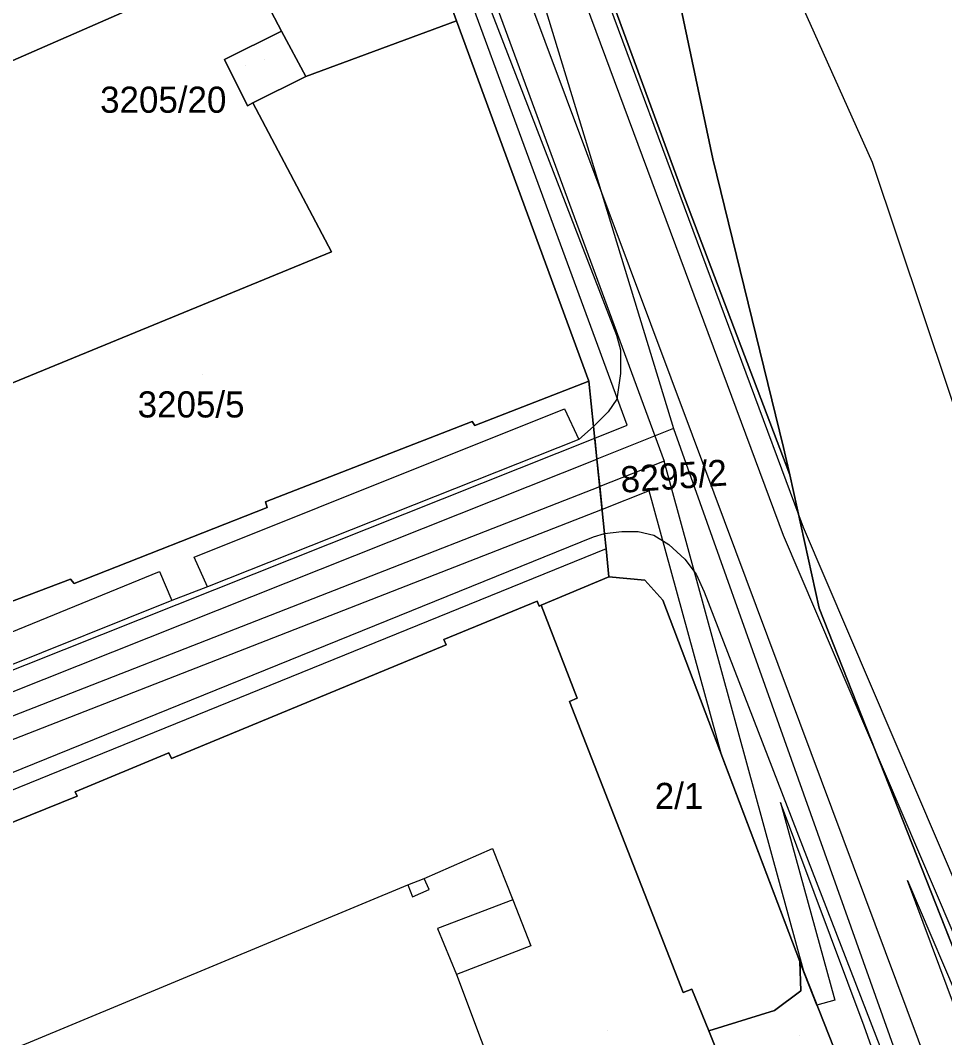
# Model space of a CAD drawing. Extents: x -264070 to -262271, y -1238894 to -1238141.
# Drawn here: x -262913.5 to -262842.8, y -1238717.8 to -1238640 of the extents above; entities that cross this region are included whole.
import ezdxf

# ---------------------------------------------------------------- set-up
doc = ezdxf.new("R2010")
doc.units = 0
for name, color, linetype in [('body_kn', 7, 'Continuous'), ('kladpar_druhypozemkov', 7, 'Continuous'), ('kladpar_hranice', 7, 'Continuous'), ('kladpar_parcelnecisla', 7, 'Continuous'), ('kladpar_plochy', 7, 'Continuous'), ('kladpar_sipky', 7, 'Continuous'), ('linie', 7, 'Continuous'), ('tarchy_linie', 7, 'Continuous'), ('zappar_hrandruhpozemk', 7, 'Continuous'), ('znacky', 7, 'Continuous')]:
    doc.layers.add(name, color=color, linetype=linetype)

msp = doc.modelspace()

# ---------------------------------------------------------------- linework, layer by layer
at = {"layer": 'body_kn'}
for p, q in [((-262880.12, -1238640.03), (-262880.12, -1238640.03)), ((-262880.12, -1238640.03), (-262880.12, -1238640.03)), ((-262893.51, -1238640.81), (-262893.51, -1238640.81)), ((-262893.51, -1238640.81), (-262893.51, -1238640.81)), ((-262897.88, -1238642.99), (-262897.88, -1238642.99)), ((-262891.67, -1238644.28), (-262891.67, -1238644.28)), ((-262895.71, -1238646.31), (-262895.71, -1238646.31)), ((-262896.12, -1238646.52), (-262896.12, -1238646.52)), ((-262860.52, -1238650.59), (-262860.52, -1238650.59)), ((-262848.3, -1238650.86), (-262848.3, -1238650.86)), ((-262862.87, -1238653), (-262862.87, -1238653)), ((-262889.69, -1238657.71), (-262889.69, -1238657.71)), ((-262867.89, -1238664.08), (-262867.89, -1238664.08)), ((-262867.57, -1238665.19), (-262867.57, -1238665.19)), ((-262867.58, -1238667.01), (-262867.58, -1238667.01)), ((-262869.99, -1238667.58), (-262869.99, -1238667.58)), ((-262867.86, -1238668.97), (-262867.86, -1238668.97)), ((-262871.86, -1238669.72), (-262871.86, -1238669.72)), ((-262868.51, -1238669.93), (-262868.51, -1238669.93)), ((-262878.93, -1238670.68), (-262878.93, -1238670.68)), ((-262878.72, -1238670.99), (-262878.72, -1238670.99)), ((-262869.64, -1238671.07), (-262869.64, -1238671.07)), ((-262869.64, -1238671.07), (-262869.64, -1238671.07)), ((-262867.07, -1238670.96), (-262867.07, -1238670.96)), ((-262863.52, -1238671.22), (-262863.52, -1238671.22)), ((-262863.52, -1238671.22), (-262863.52, -1238671.22)), ((-262869.55, -1238671.95), (-262869.55, -1238671.95)), ((-262862.09, -1238671.7), (-262862.09, -1238671.7)), ((-262870.77, -1238672.05), (-262870.77, -1238672.05)), ((-262870.77, -1238672.05), (-262870.77, -1238672.05)), ((-262855.09, -1238672.67), (-262855.09, -1238672.67)), ((-262869.38, -1238673.55), (-262869.38, -1238673.55)), ((-262864.24, -1238673.72), (-262864.24, -1238673.72)), ((-262854.62, -1238674.77), (-262854.62, -1238674.77)), ((-262854.62, -1238674.77), (-262854.62, -1238674.77)), ((-262869.16, -1238675.64), (-262869.16, -1238675.64)), ((-262865.38, -1238675.99), (-262865.38, -1238675.99)), ((-262894.75, -1238676.83), (-262894.75, -1238676.83)), ((-262894.63, -1238677.26), (-262894.63, -1238677.26)), ((-262868.98, -1238677.4), (-262868.98, -1238677.4)), ((-262853.59, -1238678.76), (-262853.59, -1238678.76)), ((-262869.63, -1238679.5), (-262869.63, -1238679.5)), ((-262868.79, -1238679.24), (-262868.79, -1238679.24)), ((-262868.79, -1238679.24), (-262868.79, -1238679.24)), ((-262867.47, -1238679.09), (-262867.47, -1238679.09)), ((-262866.22, -1238679.09), (-262866.22, -1238679.09)), ((-262865.02, -1238679.38), (-262865.02, -1238679.38)), ((-262855.12, -1238679.37), (-262855.12, -1238679.37)), ((-262868.68, -1238680.43), (-262868.68, -1238680.43)), ((-262868.68, -1238680.43), (-262868.68, -1238680.43)), ((-262863.88, -1238680.09), (-262863.88, -1238680.09)), ((-262900.21, -1238681.05), (-262900.21, -1238681.05)), ((-262862.65, -1238681.21), (-262862.65, -1238681.21)), ((-262909.66, -1238682.73), (-262909.66, -1238682.73)), ((-262902.85, -1238682.16), (-262902.85, -1238682.16)), ((-262868.47, -1238682.56), (-262868.47, -1238682.56)), ((-262865.72, -1238682.81), (-262865.72, -1238682.81)), ((-262861.78, -1238682.36), (-262861.78, -1238682.36)), ((-262909.38, -1238683.08), (-262909.38, -1238683.08)), ((-262899.19, -1238683.33), (-262899.19, -1238683.33)), ((-262901.91, -1238684.38), (-262901.91, -1238684.38)), ((-262901.91, -1238684.38), (-262901.91, -1238684.38)), ((-262873.96, -1238684.41), (-262873.96, -1238684.41)), ((-262864.34, -1238684.34), (-262864.34, -1238684.34)), ((-262861.17, -1238683.71), (-262861.17, -1238683.71)), ((-262873.8, -1238684.8), (-262873.8, -1238684.8)), ((-262873.64, -1238684.74), (-262873.64, -1238684.74)), ((-262852.36, -1238684.95), (-262852.36, -1238684.95)), ((-262881.1, -1238687.35), (-262881.1, -1238687.35)), ((-262880.92, -1238687.77), (-262880.92, -1238687.77)), ((-262871.47, -1238692.09), (-262871.47, -1238692.09)), ((-262870.89, -1238691.83), (-262870.89, -1238691.83)), ((-262902.14, -1238696.02), (-262902.14, -1238696.02)), ((-262901.95, -1238696.45), (-262901.95, -1238696.45)), ((-262859.83, -1238696.25), (-262859.83, -1238696.25)), ((-262909.31, -1238699), (-262909.31, -1238699)), ((-262909.17, -1238699.33), (-262909.17, -1238699.33)), ((-262855.32, -1238699.82), (-262855.32, -1238699.82)), ((-262877.36, -1238703.35), (-262877.36, -1238703.35)), ((-262883.85, -1238706.12), (-262883.85, -1238706.12)), ((-262882.61, -1238705.63), (-262882.61, -1238705.63)), ((-262882.61, -1238705.63), (-262882.61, -1238705.63)), ((-262845.61, -1238705.8), (-262845.61, -1238705.8)), ((-262882.22, -1238706.49), (-262882.22, -1238706.49)), ((-262883.49, -1238707.03), (-262883.49, -1238707.03)), ((-262875.82, -1238707.27), (-262875.82, -1238707.27)), ((-262875.82, -1238707.27), (-262875.82, -1238707.27)), ((-262881.59, -1238709.47), (-262881.59, -1238709.47)), ((-262874.43, -1238710.78), (-262874.43, -1238710.78)), ((-262853.86, -1238711.99), (-262853.86, -1238711.99)), ((-262853.86, -1238711.99), (-262853.86, -1238711.99)), ((-262880.13, -1238712.98), (-262880.13, -1238712.98)), ((-262853.49, -1238712.92), (-262853.49, -1238712.92)), ((-262853.49, -1238712.92), (-262853.49, -1238712.92)), ((-262862.79, -1238714.35), (-262862.79, -1238714.35)), ((-262862.79, -1238714.35), (-262862.79, -1238714.35)), ((-262862.12, -1238714.11), (-262862.12, -1238714.11)), ((-262853.78, -1238714.23), (-262853.78, -1238714.23)), ((-262852.54, -1238715.32), (-262852.54, -1238715.32)), ((-262851.17, -1238714.95), (-262851.17, -1238714.95)), ((-262855.79, -1238715.73), (-262855.79, -1238715.73)), ((-262855.79, -1238715.73), (-262855.79, -1238715.73)), ((-262848.93, -1238716.93), (-262848.93, -1238716.93)), ((-262860.81, -1238717.3), (-262860.81, -1238717.3))]:
    msp.add_line(p, q, dxfattribs=at)
at = {"layer": 'kladpar_druhypozemkov'}
for p, q in [((-262894.83, -1238643), (-262894.83, -1238643)), ((-262899.55, -1238667.07), (-262899.55, -1238667.07)), ((-262862.2, -1238673.8), (-262862.2, -1238673.8)), ((-262863.07, -1238698.28), (-262863.07, -1238698.28)), ((-262853.86, -1238717.65), (-262853.86, -1238717.65))]:
    msp.add_line(p, q, dxfattribs=at)
at = {"layer": 'kladpar_hranice'}
for points in [[(-262879.11, -1238608.86), (-262875.49, -1238605.34), (-262863.21, -1238637.78), (-262860.52, -1238650.59), (-262855.09, -1238672.67), (-262854.62, -1238674.77)], [(-262841.29, -1238605.19), (-262819.3, -1238659.58), (-262797.31, -1238714.08), (-262790.67, -1238730.48), (-262804.77, -1238734.99), (-262813.36, -1238737.55), (-262816.76, -1238738.13), (-262820.76, -1238737.67), (-262822.4, -1238736.44), (-262832.23, -1238728.76), (-262835.24, -1238727.25), (-262835.92, -1238727.01), (-262840.6, -1238714.77), (-262852.36, -1238684.95), (-262854.62, -1238674.77), (-262855.09, -1238672.67), (-262860.52, -1238650.59), (-262863.21, -1238637.78)], [(-262879.11, -1238608.86), (-262862.87, -1238653), (-262854.62, -1238674.77)], [(-262854.62, -1238674.77), (-262862.87, -1238653), (-262879.11, -1238608.86)], [(-262886.57, -1238622.34), (-262880.12, -1238640.03), (-262891.67, -1238644.28), (-262893.51, -1238640.81), (-262896.4, -1238635.32)], [(-262837.49, -1238753.07), (-262847.5, -1238727.56), (-262848.7, -1238725.03), (-262853.86, -1238711.99), (-262864.34, -1238684.34), (-262865.72, -1238682.81), (-262868.47, -1238682.56), (-262868.68, -1238680.43), (-262868.79, -1238679.24), (-262869.64, -1238671.07), (-262869.99, -1238667.58), (-262880.12, -1238640.03), (-262886.57, -1238622.34)], [(-262914.9, -1238629.37), (-262909.94, -1238627.21), (-262910.34, -1238626.26), (-262907.88, -1238625.21), (-262907.47, -1238626.14), (-262901.59, -1238623.58), (-262896.01, -1238635.12), (-262896.4, -1238635.32), (-262949.65, -1238658.59)], [(-262896.4, -1238635.32), (-262893.51, -1238640.81), (-262897.88, -1238642.99), (-262896.12, -1238646.52), (-262895.71, -1238646.31), (-262889.69, -1238657.71), (-262939.53, -1238678.14), (-262940.73, -1238675.81), (-262942.14, -1238673.1), (-262949.65, -1238658.59), (-262896.4, -1238635.32)], [(-262880.12, -1238640.03), (-262869.99, -1238667.58), (-262878.72, -1238670.99), (-262878.93, -1238670.68), (-262894.75, -1238676.83), (-262894.63, -1238677.26), (-262909.38, -1238683.08), (-262909.66, -1238682.73), (-262926.12, -1238688.97), (-262926.02, -1238689.32), (-262932.47, -1238691.8), (-262938.79, -1238679.58), (-262939.53, -1238678.14), (-262889.69, -1238657.71), (-262895.71, -1238646.31), (-262891.67, -1238644.28), (-262880.12, -1238640.03)], [(-262893.51, -1238640.81), (-262891.67, -1238644.28), (-262895.71, -1238646.31), (-262896.12, -1238646.52), (-262897.88, -1238642.99), (-262893.51, -1238640.81)], [(-262926.12, -1238688.97), (-262909.66, -1238682.73), (-262909.38, -1238683.08), (-262894.63, -1238677.26), (-262894.75, -1238676.83), (-262878.93, -1238670.68), (-262878.72, -1238670.99), (-262869.99, -1238667.58), (-262869.64, -1238671.07), (-262868.79, -1238679.24), (-262868.68, -1238680.43), (-262868.47, -1238682.56), (-262873.64, -1238684.74), (-262873.8, -1238684.8), (-262873.96, -1238684.41), (-262881.1, -1238687.35), (-262880.92, -1238687.77), (-262901.95, -1238696.45), (-262902.14, -1238696.02), (-262909.31, -1238699), (-262909.17, -1238699.33), (-262919.85, -1238703.65)], [(-262854.62, -1238674.77), (-262852.36, -1238684.95), (-262840.6, -1238714.77)], [(-262853.86, -1238711.99), (-262853.78, -1238714.23), (-262855.79, -1238715.73), (-262860.81, -1238717.3), (-262862.12, -1238714.11), (-262862.79, -1238714.35), (-262871.47, -1238692.09), (-262870.89, -1238691.83), (-262873.64, -1238684.74), (-262868.47, -1238682.56), (-262865.72, -1238682.81), (-262864.34, -1238684.34), (-262853.86, -1238711.99)], [(-262919.85, -1238703.65), (-262909.17, -1238699.33), (-262909.31, -1238699), (-262902.14, -1238696.02), (-262901.95, -1238696.45), (-262880.92, -1238687.77), (-262881.1, -1238687.35), (-262873.96, -1238684.41), (-262873.8, -1238684.8), (-262873.64, -1238684.74), (-262870.89, -1238691.83), (-262871.47, -1238692.09), (-262862.79, -1238714.35)], [(-262855.79, -1238715.73), (-262853.78, -1238714.23), (-262853.86, -1238711.99), (-262848.7, -1238725.03), (-262851.49, -1238724.9), (-262857.17, -1238726.36), (-262860.81, -1238717.3), (-262855.79, -1238715.73)], [(-262862.79, -1238714.35), (-262862.12, -1238714.11), (-262860.81, -1238717.3), (-262857.17, -1238726.36), (-262855.71, -1238730.2), (-262856.23, -1238730.41), (-262847.39, -1238752.94), (-262846.78, -1238752.76), (-262844.34, -1238759.36), (-262844.24, -1238759.93), (-262844.59, -1238760.04), (-262851.77, -1238762.9), (-262851.96, -1238762.58), (-262873.57, -1238769.55), (-262873.51, -1238769.94), (-262880.89, -1238772.37), (-262881.07, -1238771.98), (-262891.37, -1238775.47), (-262897.26, -1238760.2), (-262913.91, -1238718.59)]]:
    msp.add_lwpolyline(points, dxfattribs=at)
at = {"layer": 'kladpar_plochy'}
for p, q in [((-262860.52, -1238650.59), (-262863.21, -1238637.78)), ((-262855.09, -1238672.67), (-262860.52, -1238650.59)), ((-262854.62, -1238674.77), (-262855.09, -1238672.67)), ((-262852.36, -1238684.95), (-262854.62, -1238674.77)), ((-262840.6, -1238714.77), (-262852.36, -1238684.95))]:
    msp.add_line(p, q, dxfattribs=at)
for points in [[(-262879.11, -1238608.86), (-262875.49, -1238605.34), (-262863.21, -1238637.78), (-262860.52, -1238650.59), (-262855.09, -1238672.67), (-262854.62, -1238674.77), (-262862.87, -1238653)], [(-262896.4, -1238635.32), (-262893.51, -1238640.81), (-262897.88, -1238642.99), (-262896.12, -1238646.52), (-262895.71, -1238646.31), (-262889.69, -1238657.71), (-262939.53, -1238678.14), (-262940.73, -1238675.81), (-262942.14, -1238673.1), (-262949.65, -1238658.59)], [(-262880.12, -1238640.03), (-262869.99, -1238667.58), (-262878.72, -1238670.99), (-262878.93, -1238670.68), (-262894.75, -1238676.83), (-262894.63, -1238677.26), (-262909.38, -1238683.08), (-262909.66, -1238682.73), (-262926.12, -1238688.97), (-262926.02, -1238689.32), (-262932.47, -1238691.8), (-262938.79, -1238679.58), (-262939.53, -1238678.14), (-262889.69, -1238657.71), (-262895.71, -1238646.31), (-262891.67, -1238644.28)], [(-262893.51, -1238640.81), (-262891.67, -1238644.28), (-262895.71, -1238646.31), (-262896.12, -1238646.52), (-262897.88, -1238642.99)], [(-262853.86, -1238711.99), (-262853.78, -1238714.23), (-262855.79, -1238715.73), (-262860.81, -1238717.3), (-262862.12, -1238714.11), (-262862.79, -1238714.35), (-262871.47, -1238692.09), (-262870.89, -1238691.83), (-262873.64, -1238684.74), (-262868.47, -1238682.56), (-262865.72, -1238682.81), (-262864.34, -1238684.34)], [(-262855.79, -1238715.73), (-262853.78, -1238714.23), (-262853.86, -1238711.99), (-262848.7, -1238725.03), (-262851.49, -1238724.9), (-262857.17, -1238726.36), (-262860.81, -1238717.3)]]:
    msp.add_lwpolyline(points, close=True, dxfattribs=at)
for points in [[(-262879.11, -1238608.86), (-262862.87, -1238653), (-262854.62, -1238674.77), (-262852.36, -1238684.95), (-262840.6, -1238714.77)], [(-262886.57, -1238622.34), (-262880.12, -1238640.03), (-262891.67, -1238644.28), (-262893.51, -1238640.81), (-262896.4, -1238635.32)], [(-262837.49, -1238753.07), (-262847.5, -1238727.56), (-262848.7, -1238725.03), (-262853.86, -1238711.99), (-262864.34, -1238684.34), (-262865.72, -1238682.81), (-262868.47, -1238682.56), (-262868.68, -1238680.43), (-262868.79, -1238679.24), (-262869.64, -1238671.07), (-262869.99, -1238667.58), (-262880.12, -1238640.03), (-262886.57, -1238622.34)], [(-262914.9, -1238629.37), (-262909.94, -1238627.21), (-262910.34, -1238626.26), (-262907.88, -1238625.21), (-262907.47, -1238626.14), (-262901.59, -1238623.58), (-262896.01, -1238635.12), (-262896.4, -1238635.32), (-262949.65, -1238658.59)], [(-262926.12, -1238688.97), (-262909.66, -1238682.73), (-262909.38, -1238683.08), (-262894.63, -1238677.26), (-262894.75, -1238676.83), (-262878.93, -1238670.68), (-262878.72, -1238670.99), (-262869.99, -1238667.58), (-262869.64, -1238671.07), (-262868.79, -1238679.24), (-262868.68, -1238680.43), (-262868.47, -1238682.56), (-262873.64, -1238684.74), (-262873.8, -1238684.8), (-262873.96, -1238684.41), (-262881.1, -1238687.35), (-262880.92, -1238687.77), (-262901.95, -1238696.45), (-262902.14, -1238696.02), (-262909.31, -1238699), (-262909.17, -1238699.33), (-262919.85, -1238703.65)], [(-262919.85, -1238703.65), (-262909.17, -1238699.33), (-262909.31, -1238699), (-262902.14, -1238696.02), (-262901.95, -1238696.45), (-262880.92, -1238687.77), (-262881.1, -1238687.35), (-262873.96, -1238684.41), (-262873.8, -1238684.8), (-262873.64, -1238684.74), (-262870.89, -1238691.83), (-262871.47, -1238692.09), (-262862.79, -1238714.35), (-262862.12, -1238714.11), (-262860.81, -1238717.3), (-262857.17, -1238726.36)]]:
    msp.add_lwpolyline(points, dxfattribs=at)
at = {"layer": 'kladpar_sipky'}
msp.add_line((-262896.28, -1238643.44), (-262896.28, -1238643.44), dxfattribs=at)
at = {"layer": 'linie'}
msp.add_lwpolyline([(-262919.85, -1238703.65), (-262909.17, -1238699.33), (-262909.31, -1238699), (-262902.14, -1238696.02), (-262901.95, -1238696.45), (-262880.92, -1238687.77), (-262881.1, -1238687.35), (-262873.96, -1238684.41), (-262873.8, -1238684.8), (-262873.64, -1238684.74), (-262870.89, -1238691.83), (-262871.47, -1238692.09), (-262862.79, -1238714.35), (-262862.12, -1238714.11), (-262860.81, -1238717.3), (-262857.17, -1238726.36), (-262855.71, -1238730.2), (-262856.23, -1238730.41), (-262847.39, -1238752.94), (-262846.78, -1238752.76), (-262844.34, -1238759.36), (-262844.24, -1238759.93), (-262844.59, -1238760.04)], dxfattribs=at)
at = {"layer": 'tarchy_linie'}
msp.add_line((-262863.52, -1238671.22), (-262869.38, -1238673.55), dxfattribs=at)
for points in [[(-263038.59, -1238278.01), (-263038.81, -1238283.6), (-263023.76, -1238334.4), (-263004.35, -1238368.98), (-262988.5, -1238396.63), (-262970, -1238425.7), (-262949.59, -1238461.67), (-262929.74, -1238490.84), (-262915.64, -1238510.07), (-262911.62, -1238516.37), (-262904.25, -1238532.08), (-262899.49, -1238561.55), (-262883.46, -1238603.14), (-262855.12, -1238679.37), (-262825.32, -1238749.06), (-262831.6, -1238762.46)], [(-263049.81, -1238282.44), (-263016.2, -1238342.64), (-262978.3, -1238405.77), (-262957.24, -1238440.79), (-262909.76, -1238544.87), (-262886.28, -1238607.09), (-262862.09, -1238671.7), (-262834.14, -1238746.5), (-262835.49, -1238761.73)], [(-263055.03, -1238285.01), (-263051.32, -1238292.29), (-263037.9, -1238316.25), (-263024.35, -1238337.09), (-262999.02, -1238379.63), (-262988.72, -1238396.66), (-262981.15, -1238408.68), (-262970.2, -1238425.82), (-262949.94, -1238461.94), (-262926.84, -1238495.4), (-262921.43, -1238502.6), (-262915.89, -1238510.25), (-262914.81, -1238513.45), (-262908.31, -1238550.69), (-262885.94, -1238597.77), (-262863.52, -1238671.22), (-262830.98, -1238762.57)], [(-262906.5, -1238557), (-262886.15, -1238614.21), (-262864.24, -1238673.72)], [(-262881.92, -1238602.55), (-262853.59, -1238678.76), (-262824.33, -1238747.16)], [(-262837.49, -1238749.13), (-262848.93, -1238716.93), (-262855.32, -1238699.82), (-262851.17, -1238714.95), (-262852.54, -1238715.32), (-262853.49, -1238712.92), (-262853.86, -1238711.99), (-262859.83, -1238696.25), (-262865.38, -1238675.99), (-262868.98, -1238677.4), (-262869.16, -1238675.64), (-262869.38, -1238673.55), (-262869.55, -1238671.95), (-262867.07, -1238670.96), (-262887.75, -1238614.79)], [(-263033.95, -1238737.75), (-263010.93, -1238728.34), (-262962.46, -1238708.92), (-262869.55, -1238671.95), (-262869.38, -1238673.55), (-262869.16, -1238675.64), (-262868.98, -1238677.4), (-262914.53, -1238695.19), (-262969.09, -1238717.08), (-263023.45, -1238739.03), (-263032.54, -1238742.65), (-263033.01, -1238741.01), (-263033.53, -1238739.24), (-263033.92, -1238737.88), (-263033.95, -1238737.75)], [(-263033.53, -1238739.24), (-263010.35, -1238729.78), (-262961.89, -1238710.36), (-262869.38, -1238673.55)], [(-262853.49, -1238712.92), (-262864.24, -1238673.72), (-262869.16, -1238675.64)], [(-263033.01, -1238741.01), (-263024.08, -1238737.45), (-262969.72, -1238715.5), (-262915.16, -1238693.61), (-262869.16, -1238675.64)], [(-262827.13, -1238749.04), (-262831.17, -1238757.65), (-262831.85, -1238755.75), (-262830.91, -1238745.15), (-262845.61, -1238705.8), (-262827.13, -1238749.04)]]:
    msp.add_lwpolyline(points, dxfattribs=at)
at = {"layer": 'zappar_hrandruhpozemk'}
for p, q in [((-262848.3, -1238650.86), (-262879.8, -1238580.61)), ((-262885.62, -1238618.17), (-262867.89, -1238664.08)), ((-262869.64, -1238671.07), (-262870.77, -1238672.05)), ((-262870.77, -1238672.05), (-262899.19, -1238683.33)), ((-262963.98, -1238717.73), (-262869.63, -1238679.5)), ((-262869.63, -1238679.5), (-262868.79, -1238679.24)), ((-262868.68, -1238680.43), (-262963.45, -1238718.87)), ((-262963.13, -1238706.75), (-262902.85, -1238682.16)), ((-262902.85, -1238682.16), (-262901.91, -1238684.38)), ((-262899.19, -1238683.33), (-262901.91, -1238684.38)), ((-262901.91, -1238684.38), (-262944.75, -1238701.53)), ((-262861.17, -1238683.71), (-262835.6, -1238749.84)), ((-262883.85, -1238706.12), (-262882.61, -1238705.63))]:
    msp.add_line(p, q, dxfattribs=at)
for points in [[(-262822.4, -1238736.44), (-262828.77, -1238709.14), (-262848.3, -1238650.86)], [(-262867.89, -1238664.08), (-262867.57, -1238665.19), (-262867.58, -1238667.01), (-262867.86, -1238668.97), (-262868.51, -1238669.93), (-262869.64, -1238671.07)], [(-262899.19, -1238683.33), (-262900.21, -1238681.05), (-262871.86, -1238669.72), (-262870.77, -1238672.05)], [(-262868.79, -1238679.24), (-262867.47, -1238679.09), (-262866.22, -1238679.09), (-262865.02, -1238679.38), (-262863.88, -1238680.09), (-262862.65, -1238681.21), (-262861.78, -1238682.36), (-262861.17, -1238683.71)], [(-262882.61, -1238705.63), (-262877.36, -1238703.35), (-262875.82, -1238707.27), (-262874.43, -1238710.78)], [(-262913.91, -1238718.59), (-262913.42, -1238718.41), (-262912.72, -1238718.13), (-262883.85, -1238706.12)], [(-262883.85, -1238706.12), (-262883.49, -1238707.03), (-262882.22, -1238706.49), (-262882.61, -1238705.63)], [(-262875.82, -1238707.27), (-262881.59, -1238709.47), (-262880.13, -1238712.98)], [(-262874.43, -1238710.78), (-262880.13, -1238712.98), (-262868.79, -1238743.12)]]:
    msp.add_lwpolyline(points, dxfattribs=at)
at = {"layer": 'znacky'}
msp.add_line((-262868.57, -1238717.25), (-262868.57, -1238717.25), dxfattribs=at)

# ---------------------------------------------------------------- texts
at = {"layer": 'kladpar_parcelnecisla'}
for s, p in [('3205/20', (-262907.405, -1238647.06)), ('3205/5', (-262904.531, -1238670.37)), ('2/1', (-262864.954, -1238700.32))]:
    msp.add_text(s, height=2, dxfattribs=at).set_placement(p)
msp.add_text('8295/2', height=2, rotation=4, dxfattribs=at).set_placement((-262867.508, -1238676.134))

doc.saveas('drawing.dxf')
